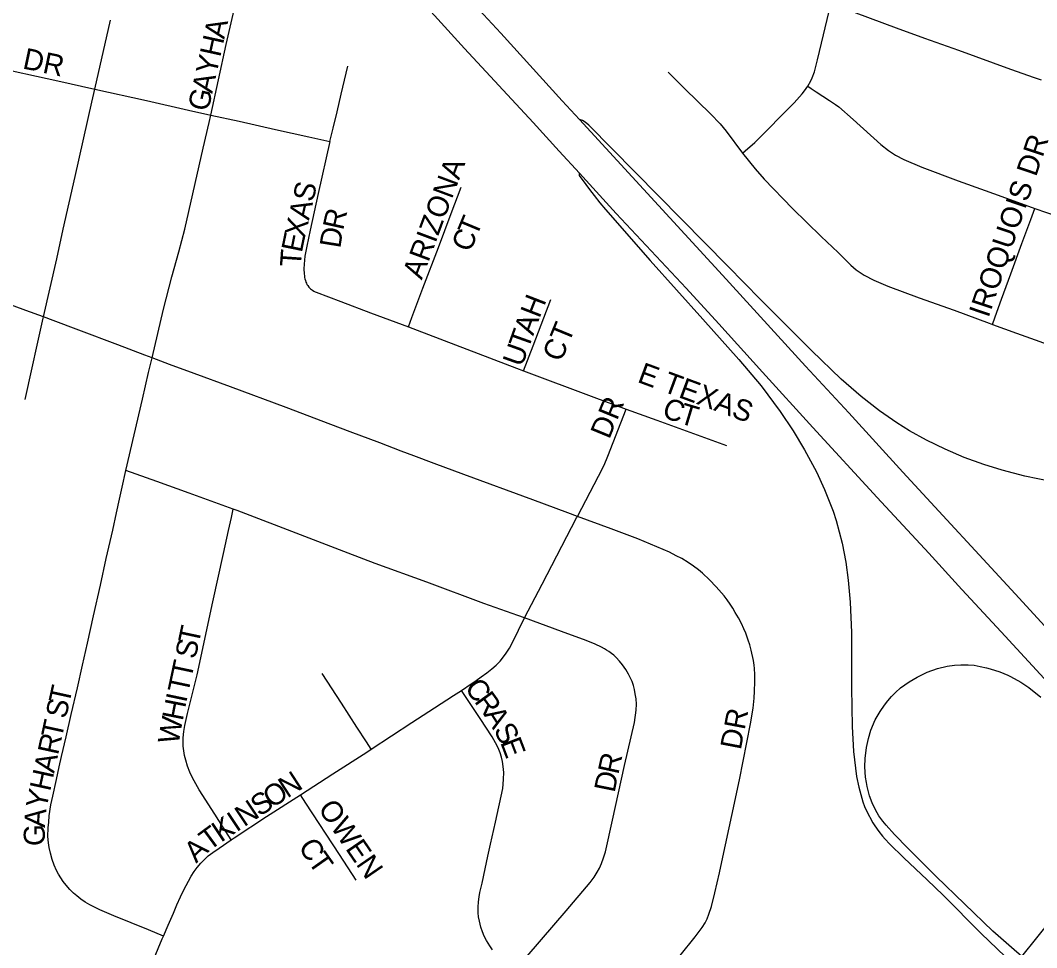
# Model space of a CAD drawing. Extents: x 1410790 to 1770854, y 448063 to 770588.
# Drawn here: x 1555324 to 1557734, y 610890 to 613089 of the extents above; entities that cross this region are included whole.
import ezdxf

# ---------------------------------------------------------------- set-up
doc = ezdxf.new("R2010")
doc.units = 0
for name, color, linetype in [('GM_X_City_Street', 7, 'Continuous'), ('GM_X_City_Street_Text', 7, 'Continuous'), ('GM_X_Interchange_Ramps', 7, 'Continuous'), ('GM_X_US_Route', 7, 'Continuous')]:
    doc.layers.add(name, color=color, linetype=linetype)

msp = doc.modelspace()

# ---------------------------------------------------------------- linework, layer by layer
at = {"layer": 'GM_X_City_Street'}
for points in [[(1555775.6, 612864.5), (1555812.3, 613031.9), (1555833.5, 613124.1), (1555843, 613165.6), (1555852.5, 613206.6), (1555858.9, 613234.9)], [(1557190.9, 612932.5), (1557198.3, 612945.5), (1557201.3, 612952.3), (1557207, 612967), (1557214.5, 612995.6), (1557246.3, 613130.5)], [(1557246.3, 613130.5), (1557305.1, 613106.9), (1557400.3, 613071.3), (1557468.2, 613046.9), (1557548.5, 613018), (1557671.8, 612973.2), (1557727.5, 612953.6), (1557744.5, 612947.5)], [(1555500.7, 612925.7), (1555537.6, 613089.2)], [(1555225, 612983.7), (1555237.2, 612982.6), (1555252.9, 612980.2), (1555413.2, 612945.7), (1555500.7, 612925.7)], [(1556057.7, 612802), (1556065.4, 612833), (1556075.1, 612872.3), (1556084.7, 612913.7), (1556100.2, 612980.6)], [(1556860.3, 612966.4), (1556899.5, 612926.9), (1556960.7, 612867.6), (1556983.1, 612843.8), (1556997.7, 612826.2), (1557036.7, 612773.9)], [(1555378.8, 612385.8), (1555337, 612401.3), (1555287.8, 612419.4), (1555239.2, 612439.4), (1555218.6, 612449.5), (1555204.9, 612458.4), (1555192.2, 612468.8), (1555178.5, 612482.9), (1555158, 612508.5), (1555149, 612522.2), (1555141.6, 612536.8), (1555109.5, 612619.2), (1555081.3, 612689.1), (1555032.3, 612817.8), (1555018.2, 612854.5), (1555004.9, 612891.5), (1554994.9, 612919.3)], [(1555378.8, 612385.8), (1555410.6, 612523.4), (1555425.6, 612593.9), (1555454.1, 612718.4), (1555493.7, 612894.6), (1555500.7, 612925.7)], [(1555500.7, 612925.7), (1555623, 612898.5), (1555722.7, 612876.2), (1555775.6, 612864.5)], [(1557036.7, 612773.9), (1557042.3, 612779.5), (1557065.6, 612799.7), (1557159.2, 612893.5), (1557177.6, 612914.7), (1557183.2, 612921.7), (1557190.9, 612932.5)], [(1557190.9, 612932.5), (1557199, 612927.2), (1557211.3, 612919.3), (1557242.8, 612899.1), (1557257.2, 612889.6), (1557265.1, 612883.5), (1557299.1, 612854.2), (1557364.4, 612794.5), (1557382.3, 612780.1), (1557398.8, 612769.4), (1557419.2, 612759), (1557461.3, 612740.8), (1557547.3, 612708.7), (1557612, 612685.4), (1557679.8, 612660.8), (1557729.3, 612643.2)], [(1555636.3, 612288.7), (1555663.7, 612404.4), (1555683.1, 612480.5), (1555700.1, 612540), (1555713.9, 612594.2), (1555757.5, 612785.7), (1555771.4, 612846.4), (1555775.6, 612864.5)], [(1555775.6, 612864.5), (1555842.7, 612849.5), (1555929.4, 612830.2), (1556008.4, 612812.6), (1556057.7, 612802)], [(1556057.7, 612802), (1556030.4, 612678.2), (1556011.1, 612591.4), (1556003, 612553.5), (1555998.8, 612530), (1555996.9, 612510.8), (1555996.5, 612499.6), (1555997, 612487.9), (1555997.4, 612483.3), (1555998.1, 612479), (1555998.7, 612475.9), (1555999.8, 612471.8), (1556001, 612468.5), (1556002.2, 612465.7), (1556003.6, 612462.8), (1556005.3, 612460), (1556008.2, 612456.3), (1556009.8, 612454.4), (1556011.8, 612452.7), (1556014.3, 612450.6), (1556017.1, 612448.8), (1556020.1, 612447), (1556022.8, 612445.6), (1556025.1, 612444.6), (1556083.8, 612422.2), (1556154.3, 612395.6), (1556244.4, 612362.2)], [(1557036.7, 612773.9), (1557066.1, 612737.1), (1557088, 612712.3), (1557154.6, 612643), (1557222.8, 612576.8), (1557263, 612538.2), (1557293.3, 612508.3), (1557305.8, 612497.7), (1557324.8, 612484.9), (1557348, 612472.6), (1557381.1, 612458.3), (1557454.9, 612431.2), (1557538.3, 612401.6), (1557621.3, 612370.9), (1557629.1, 612368.1)], [(1556244.4, 612362.2), (1556252.6, 612384.1), (1556278.7, 612453.6), (1556315.2, 612550.6), (1556345.4, 612630.6), (1556369.2, 612693.7)], [(1557629.1, 612368.1), (1557635.4, 612385.7), (1557650.6, 612427.9), (1557672.3, 612487.6), (1557698.4, 612559.8), (1557719.6, 612617), (1557729.3, 612643.2)], [(1557729.3, 612643.2), (1557784.8, 612623.5), (1557858.8, 612596.7), (1558009.1, 612540.7), (1558122.9, 612499.7), (1558187.2, 612475), (1558246.2, 612449.3), (1558260.5, 612442.3), (1558278.1, 612432.9), (1558295.5, 612421.9), (1558346.2, 612385), (1558379.8, 612358.8), (1558421.2, 612328.9), (1558430.6, 612322.1)], [(1556517.3, 612257.7), (1556539.9, 612317.2), (1556565, 612383.4), (1556581.7, 612427.4)], [(1555335.3, 612190.2), (1555351.9, 612265), (1555363.8, 612318.5), (1555378.2, 612383), (1555378.8, 612385.8)], [(1555636.3, 612288.7), (1555619.3, 612295), (1555555, 612319.7), (1555463, 612354.4), (1555401.5, 612377.4), (1555378.8, 612385.8)], [(1557629.1, 612368.1), (1557685.9, 612347.4), (1557794, 612308.8), (1557849.6, 612289.3), (1557957.1, 612249.4), (1558031.4, 612223.5), (1558080.1, 612204.2), (1558106.7, 612191.6), (1558129.4, 612178.6), (1558151, 612163.7), (1558192.8, 612131.6), (1558236.4, 612099.7), (1558250.9, 612089.1)], [(1556244.4, 612362.2), (1556264.7, 612354.4), (1556500.1, 612263.9), (1556517.3, 612257.7)], [(1555573.8, 612021.3), (1555613.5, 612191), (1555628.1, 612253.8), (1555636.3, 612288.7)], [(1556644.8, 611912.6), (1556621.8, 611921.1), (1556594.2, 611931.2), (1556539, 611952.2), (1556375.7, 612011.9), (1556305.3, 612038.4), (1556256.7, 612056.2), (1556227.3, 612067.5), (1556176.7, 612087), (1556106.2, 612113), (1556060.6, 612130.5), (1555954.4, 612170.9), (1555822.4, 612220.3), (1555736.1, 612251.7), (1555677.7, 612273.3), (1555636.3, 612288.7)], [(1556517.3, 612257.7), (1556683.8, 612195.5), (1556760.4, 612166.9)], [(1556644.8, 611912.6), (1556694.7, 612008.1), (1556708.1, 612034.5), (1556717.1, 612055.8), (1556760.4, 612166.9)], [(1556760.4, 612166.9), (1556832.9, 612141.1), (1556998.4, 612081.1)], [(1555663.1, 610917.8), (1555627.7, 610932.4), (1555545.7, 610966.1), (1555512.6, 610980.2), (1555488.4, 610991.6), (1555477.8, 610998.3), (1555467.6, 611005.2), (1555457.7, 611012.9), (1555449.9, 611019.8), (1555441.6, 611028.3), (1555432.9, 611038.1), (1555425.7, 611047.3), (1555420.3, 611055.6), (1555414.6, 611064.5), (1555409.4, 611073.6), (1555403.9, 611085.6), (1555399.6, 611099.4), (1555395.2, 611114.2), (1555392.4, 611127.9), (1555390.7, 611139), (1555389.5, 611153.9), (1555390.3, 611174.2), (1555391.2, 611187.9), (1555392.5, 611202.9), (1555396.4, 611228.7), (1555400.8, 611249.6), (1555409.5, 611289.2), (1555416.1, 611319.1), (1555421.9, 611343.5), (1555433, 611390.4), (1555444.9, 611442.8), (1555459.2, 611506.7), (1555471.2, 611560.1), (1555482.9, 611612.2), (1555497.4, 611677.1), (1555513.7, 611750.1), (1555527.8, 611813), (1555543.4, 611880.2), (1555552.2, 611921.1), (1555559.2, 611953.4), (1555565.4, 611982.3), (1555573.8, 612021.3)], [(1555828.9, 611929.9), (1555724.3, 611967.8), (1555647.3, 611995.5), (1555573.8, 612021.3)], [(1555824.1, 611146), (1555804.2, 611176.9), (1555785.2, 611206.5), (1555747.8, 611264.6), (1555732, 611293.2), (1555726.1, 611306.2), (1555720.7, 611320.3), (1555716.2, 611334.5), (1555713.5, 611345.5), (1555711.5, 611357.3), (1555710.1, 611368.1), (1555709.7, 611379.5), (1555710.3, 611387.7), (1555712, 611403), (1555714, 611416.9), (1555720.6, 611445.5), (1555743.2, 611537.5), (1555780.6, 611709.9), (1555805.4, 611825), (1555817.6, 611879.6), (1555824.4, 611909.9), (1555828.9, 611929.9)], [(1556519.2, 611672.1), (1556503.4, 611677.8), (1556423.1, 611706.5), (1556288.2, 611756.8), (1556165.4, 611801.1), (1556101.1, 611825.3), (1555988, 611868.8), (1555838.3, 611926.6), (1555828.9, 611929.9)], [(1556519.2, 611672.1), (1556561, 611752.2), (1556642.9, 611909.2), (1556644.8, 611912.6)], [(1556888.8, 610871.6), (1556924.2, 610916.2), (1556940.3, 610938.4), (1556947.7, 610949.3), (1556952.3, 610958.6), (1556956.6, 610969.7), (1556962.7, 610987.5), (1556970.8, 611020.1), (1556981.5, 611067.7), (1556989.4, 611104.7), (1557011.1, 611203.5), (1557029.3, 611288.2), (1557055.5, 611421.2), (1557061.5, 611458.4), (1557063.8, 611481.5), (1557065.1, 611498.1), (1557065.8, 611520.4), (1557065.6, 611537.8), (1557064.9, 611552.1), (1557064.1, 611560.1), (1557062.3, 611571.3), (1557057.1, 611595.4), (1557053.7, 611608), (1557050, 611619.7), (1557044, 611635.9), (1557039.4, 611646.6), (1557034, 611658.5), (1557027.1, 611672), (1557019.1, 611685), (1557013.1, 611695.1), (1557007, 611704.6), (1557000.1, 611714.6), (1556992.8, 611724.4), (1556986.9, 611731.5), (1556973.7, 611745.8), (1556958.1, 611762.3), (1556941.4, 611777.9), (1556931.7, 611786.1), (1556919.8, 611794.9), (1556907.4, 611803.4), (1556892.3, 611812.7), (1556879.4, 611819.6), (1556862.9, 611827.7), (1556788, 611859.6), (1556724.7, 611883.6), (1556644.8, 611912.6)], [(1556369.9, 611500.2), (1556392.7, 611515.6), (1556405.1, 611523.9), (1556417, 611532.1), (1556430.2, 611541.7), (1556442.1, 611551.2), (1556452.1, 611560.4), (1556461.7, 611569.9), (1556469.6, 611579.5), (1556476.2, 611588.7), (1556483.6, 611600.4), (1556494.5, 611620.5), (1556505.1, 611642.9), (1556519.2, 611672.1)], [(1556496.4, 610835.8), (1556617.9, 610977.4), (1556675.1, 611044.9), (1556684.7, 611057.5), (1556691.7, 611069.3), (1556697.1, 611078.9), (1556701.9, 611089.8), (1556706.9, 611103.4), (1556711.4, 611117.7), (1556727.9, 611192.5), (1556756.6, 611322.3), (1556780.2, 611424.4), (1556784.2, 611453.7), (1556784.6, 611467.7), (1556783.8, 611479.9), (1556782.2, 611492), (1556780.2, 611502.5), (1556777.7, 611511.6), (1556774.4, 611521.3), (1556771.1, 611528.9), (1556766, 611539.1), (1556759.6, 611550.1), (1556751.9, 611561.1), (1556744.4, 611569.8), (1556736.7, 611578.2), (1556730.9, 611583.6), (1556725.4, 611588), (1556719.5, 611592.4), (1556713.9, 611595.9), (1556708.8, 611598.9), (1556701.9, 611602.6), (1556686.8, 611609.6), (1556666, 611618.5), (1556607.5, 611640.1), (1556519.2, 611672.1)], [(1556155.7, 611360.9), (1556144.5, 611378.3), (1556122.1, 611412.8), (1556085.2, 611469.6), (1556039.3, 611540.7)], [(1556155.7, 611360.9), (1556252.4, 611424.1), (1556306.4, 611459.1), (1556350.8, 611487.9), (1556369.9, 611500.2)], [(1556443.9, 610885.5), (1556436.9, 610894.9), (1556429.4, 610907), (1556424, 610917.7), (1556420, 610927.9), (1556416.2, 610939.2), (1556412.5, 610953.1), (1556410.7, 610963.5), (1556409.9, 610972.5), (1556409.8, 610986.6), (1556410.5, 610998.8), (1556411.8, 611010.8), (1556413.7, 611021.4), (1556418.9, 611043.5), (1556426.2, 611076.8), (1556432.8, 611107.1), (1556438.9, 611135.9), (1556450.4, 611188.2), (1556467.8, 611267.3), (1556469.1, 611278.3), (1556470, 611290.1), (1556470.1, 611305.2), (1556469.1, 611319.6), (1556467, 611331.7), (1556464.6, 611342.1), (1556461.4, 611352.1), (1556456.8, 611363.7), (1556451, 611375.6), (1556443, 611389.8), (1556414.5, 611433.9), (1556390.8, 611469.3), (1556369.9, 611500.2)], [(1555988.2, 611252.9), (1556065.2, 611302.6), (1556145.2, 611354.1), (1556155.7, 611360.9)], [(1555824.1, 611146), (1555831.3, 611150.9), (1555907.9, 611201.2), (1555988.2, 611252.9)], [(1556120.5, 611050.5), (1556080.6, 611111.5), (1556001.2, 611233.1), (1555988.2, 611252.9)], [(1557698.3, 610869), (1557805, 611001.9), (1557936.2, 611169.9), (1557970, 611212.6)], [(1555663.1, 610917.8), (1555674.6, 610943.7), (1555686.8, 610972), (1555695.1, 610991.5), (1555703.4, 611010.9), (1555710.7, 611025.6), (1555728.9, 611059.8), (1555736, 611071.2), (1555743.1, 611080.6), (1555751.9, 611091), (1555760.3, 611099.5), (1555769.6, 611107.7), (1555780.2, 611115.6), (1555795.5, 611126.3), (1555824.1, 611146)], [(1555497.9, 610609.2), (1555516, 610630.3), (1555556.3, 610677.5), (1555562.8, 610686.1), (1555570.3, 610697.6), (1555576.7, 610709), (1555583.2, 610723.3), (1555617.3, 610804.7), (1555641.4, 610865.6), (1555660, 610910.9), (1555663.1, 610917.8)]]:
    msp.add_lwpolyline(points, dxfattribs=at)
at = {"layer": 'GM_X_Interchange_Ramps'}
for points in [[(1557767.1, 611995.5), (1557706.1, 612008.2), (1557652.1, 612022.2), (1557608.3, 612035.8), (1557562.1, 612052.6), (1557516.8, 612071.9), (1557472.6, 612093.4), (1557432.5, 612115.8), (1557401.9, 612134.8), (1557361.5, 612162.8), (1557317.7, 612197.1), (1557270.5, 612237.9), (1557199.6, 612306), (1557079.3, 612426.8), (1557001.2, 612506.4), (1556671.9, 612840.4), (1556663.3, 612847.4), (1556657, 612851.3), (1556650, 612853.7)], [(1556649.5, 612726.5), (1556649.1, 612725.5), (1556648.8, 612724.7), (1556648.7, 612723.8), (1556648.7, 612722.8), (1556649, 612722), (1556649.3, 612721.1), (1556650.8, 612718.5), (1556656, 612711.5), (1556673.4, 612688.1), (1556684.4, 612673.5), (1556698.4, 612656.1), (1556711.4, 612640.3), (1556817.3, 612519.4), (1556942.1, 612380.1), (1557027.6, 612285), (1557080.6, 612222.4), (1557125.7, 612161.9), (1557156.4, 612115.3), (1557183.6, 612070.4), (1557211.5, 612018.3), (1557231, 611976.9), (1557251.2, 611924.9), (1557258.4, 611903.1), (1557272.3, 611849.1), (1557281, 611804.1), (1557286.9, 611761.8), (1557291.9, 611709.5), (1557294.5, 611637.4), (1557294.6, 611506.2), (1557296.2, 611414.3), (1557299.7, 611355.2), (1557306.8, 611296.4), (1557311.8, 611270.9), (1557321.7, 611236), (1557325.7, 611225.1), (1557330.5, 611214.6), (1557345.2, 611186.6), (1557350.1, 611179.2), (1557359.6, 611165.5), (1557368.6, 611155), (1557374.5, 611147.9), (1557384.9, 611136.7), (1557419.2, 611103.1), (1557474.1, 611051.1), (1557493.1, 611033), (1557511.9, 611014.7), (1557602, 610923.9), (1557659.1, 610869.1)], [(1557698.3, 610869), (1557674.2, 610890.4), (1557630.1, 610929.6), (1557495.3, 611059.1), (1557428, 611126.3), (1557396.4, 611158.7), (1557376.6, 611180.7), (1557369.2, 611189.8), (1557359.5, 611203.1), (1557351.8, 611216.8), (1557343.4, 611234), (1557337.6, 611250.5), (1557332.1, 611272.3), (1557330.2, 611281.7), (1557328.2, 611294.6), (1557326.4, 611318.9), (1557327.2, 611338.9), (1557330.4, 611364.9), (1557334.7, 611386), (1557340.8, 611406), (1557351.2, 611430.1), (1557362.7, 611450.4), (1557373.1, 611465.6), (1557380.8, 611475.4), (1557389.6, 611485.5), (1557399.1, 611495.3), (1557411.1, 611506.3), (1557431.1, 611520.6), (1557450.1, 611531.9), (1557474.1, 611543.5), (1557498.5, 611552.1), (1557521.3, 611557.4), (1557539.1, 611560.1), (1557553.9, 611561), (1557571.1, 611560.7), (1557585.7, 611559.8), (1557599.9, 611557.1), (1557614.7, 611553.4), (1557623.2, 611551.2), (1557646.2, 611544), (1557665.4, 611536.4), (1557671.9, 611533.1), (1557696.1, 611519.6), (1557715.1, 611506.9), (1557743.8, 611483.9)]]:
    msp.add_lwpolyline(points, dxfattribs=at)
at = {"layer": 'GM_X_US_Route'}
for points in [[(1555265.6, 614555.5), (1555331, 614441.6), (1555397.2, 614332), (1555444.4, 614257), (1555497.3, 614177.7), (1555559.7, 614089.2), (1555621.7, 614004.3), (1555673.8, 613936.7), (1555750.6, 613840), (1555781.3, 613803.1), (1555826.9, 613753.5), (1555867, 613708.5), (1555899.7, 613671.9), (1556020.7, 613538), (1556247.5, 613291.8), (1556463.6, 613058.2), (1556609, 612897.8), (1556650, 612853.7), (1556989, 612485), (1557185.7, 612269.1), (1557288.1, 612158.3), (1557416.3, 612017.7), (1557692.6, 611719), (1557883, 611510.8)], [(1555804.1, 613648.5), (1556011.1, 613420.6), (1556100.6, 613324.8), (1556234.2, 613180.1), (1556377.5, 613022.3), (1556540, 612846.5), (1556601.7, 612778.5), (1556649.5, 612726.5), (1556737.1, 612631.3), (1556902.7, 612453.8), (1556980.3, 612369.1), (1557083.4, 612254.5), (1557202.9, 612123.7), (1557355.6, 611957.6), (1557478.2, 611825.7), (1557556.6, 611739.7), (1557649.7, 611639.1), (1557871.9, 611397.7), (1557924.8, 611339.4), (1557960, 611300.5), (1557988.3, 611268.2)]]:
    msp.add_lwpolyline(points, dxfattribs=at)

# ---------------------------------------------------------------- texts
at = {"layer": 'GM_X_City_Street_Text'}
for s, rotation, p in [('A', 77.5542, (1555807.3, 613043.1)), ('H', 77.5691, (1555797.9, 613000.1)), ('DR', 348.1073, (1555327.4, 612975.2)), ('Y', 77.5542, (1555788.4, 612957.2)), ('A', 77.5691, (1555778.9, 612914.2)), ('G', 77.5542, (1555769.4, 612871.2)), ('IROQUOIS DR', 71.366, (1557619.5, 612382)), ('ARIZONA', 69.5505, (1556275.8, 612472.2)), ('S', 77.0073, (1556018.1, 612656.4)), ('A', 77.0136, (1556008.2, 612613.5)), ('R', 77.4896, (1556089.3, 612589.6)), ('T', 67.3108, (1556405.6, 612573.7)), ('X', 77.1299, (1555998.4, 612570.7)), ('E', 78.4758, (1555991.4, 612536.5)), ('D', 80.8683, (1556082.5, 612547)), ('C', 68.1535, (1556390.9, 612537.1)), ('T', 85.9806, (1555989.2, 612503.1)), ('H', 68.7789, (1556554.8, 612380.8)), ('A', 70.1551, (1556540, 612339.7)), ('CT', 67.6224, (1556606.3, 612276.8)), ('T', 70.3159, (1556528.1, 612306.6)), ('U', 70.3138, (1556513.3, 612265.2)), ('E TEXAS', 339.6778, (1556784.8, 612232.1)), ('DR', 67.6224, (1556720.3, 612094)), ('C', 339.1682, (1556842.7, 612150)), ('T', 343.2382, (1556883.4, 612134.7)), ('T', 77.972, (1555746.6, 611607.2)), ('S', 77.9892, (1555739.3, 611572.8)), ('T', 77.972, (1555729.2, 611525.4)), ('T', 77.9987, (1555721.9, 611491)), ('C', 305.9131, (1556375.7, 611506.4)), ('T', 77.6404, (1555439.7, 611465.6)), ('R', 305.9326, (1556399, 611474.3)), ('S', 77.6248, (1555432.1, 611431.2)), ('H', 78.8701, (1555708.9, 611426.5)), ('I', 78.064, (1555717.3, 611469.5)), ('A', 302.441, (1556421.8, 611442.9)), ('DR', 79.2094, (1557032.2, 611357.5)), ('T', 77.6401, (1555421.8, 611383.9)), ('W', 79.9628, (1555698.9, 611370.4)), ('S', 298.8503, (1556445, 611406.5)), ('R', 77.6424, (1555413.3, 611345.3)), ('E', 290.8022, (1556461.2, 611377.4)), ('A', 77.6442, (1555403.9, 611302.3)), ('R', 77.7135, (1556741.7, 611299.1)), ('H', 77.6442, (1555394.5, 611259.3)), ('N', 33.011, (1555956.9, 611243.6)), ('D', 78.5572, (1556733, 611256.2)), ('O', 33.6518, (1555920.4, 611219.3)), ('Y', 78.18, (1555385.5, 611216.3)), ('S', 33.6219, (1555891.1, 611199.8)), ('N', 33.6295, (1555854.5, 611175.4)), ('OWEN', 304.4343, (1556028.4, 611220.1)), ('A', 85.3834, (1555382.2, 611174.1)), ('I', 33.6416, (1555836.1, 611163.2)), ('K', 33.787, (1555799.6, 611138.8)), ('G', 89.7158, (1555382, 611131.1)), ('T', 36.3126, (1555771.7, 611118.3)), ('A', 43.2222, (1555740.9, 611089.2)), ('C', 301.7428, (1555981.8, 611130.6)), ('T', 305.1664, (1556004.4, 611094.2))]:
    msp.add_text(s, height=50, rotation=rotation, dxfattribs=at).set_placement(p)

doc.saveas('drawing.dxf')
